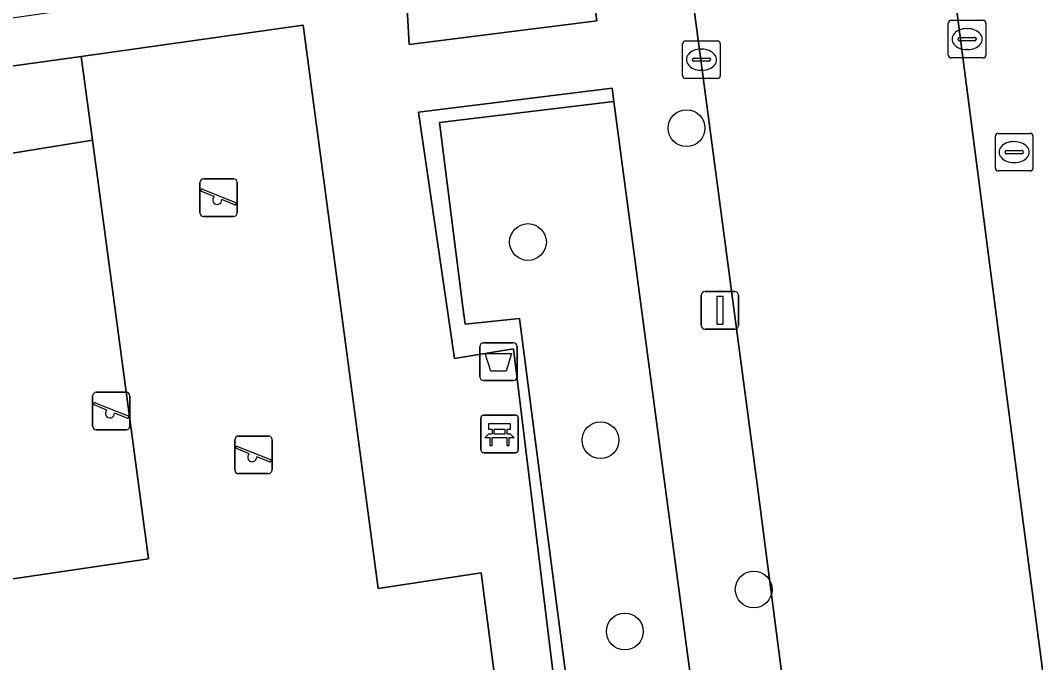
# Model space of a CAD drawing. Extents: x 161084 to 161928, y 385354 to 386522.
# Drawn here: x 161225.7 to 161252.7, y 385995.25 to 386012.33 of the extents above; entities that cross this region are included whole.
import ezdxf

# ---------------------------------------------------------------- set-up
doc = ezdxf.new("R2010")
doc.units = 0
for name, color, linetype in [('IMGEO_Afvalbak', 7, 'Continuous'), ('IMGEO_Bank', 7, 'Continuous'), ('IMGEO_Boom', 7, 'Continuous'), ('IMGEO_Brandkraan', 7, 'Continuous'), ('IMGEO_Groenvoorziening', 7, 'Continuous'), ('IMGEO_Haag', 7, 'Continuous'), ('IMGEO_Hek', 7, 'Continuous'), ('IMGEO_Kolk', 7, 'Continuous'), ('IMGEO_Lichtmast', 7, 'Continuous'), ('IMGEO_Rijbaan_lokaal_open', 7, 'Continuous'), ('IMGEO_Speelvoorziening', 7, 'Continuous'), ('IMGEO_Terreindeel_zand', 7, 'Continuous'), ('IMGEO_Voetpad_open', 7, 'Continuous')]:
    doc.layers.add(name, color=color, linetype=linetype)

msp = doc.modelspace()

# ---------------------------------------------------------------- linework, layer by layer
at = {"layer": 'IMGEO_Afvalbak'}
for p, q in [((161237.917, 386002.855), (161237.917, 386003.655)), ((161237.917, 386003.655), (161237.917, 386002.855)), ((161238.017, 386003.755), (161238.807, 386003.755)), ((161238.807, 386003.755), (161238.017, 386003.755)), ((161238.907, 386003.655), (161238.907, 386002.855)), ((161238.907, 386002.855), (161238.907, 386003.655)), ((161238.807, 386002.755), (161238.017, 386002.755)), ((161238.017, 386002.755), (161238.807, 386002.755))]:
    msp.add_line(p, q, dxfattribs=at)
msp.add_lwpolyline([(161238.06, 386003.469), (161238.764, 386003.469), (161238.615, 386002.999), (161238.209, 386002.999), (161238.06, 386003.469)], dxfattribs=at)
for centre, start, end in [((161238.017, 386003.655), 90, 180), ((161238.017, 386003.655), 90, 180), ((161238.807, 386003.655), 0, 90), ((161238.807, 386003.655), 360, 90), ((161238.017, 386002.855), 180, 270), ((161238.017, 386002.855), 180, 270), ((161238.807, 386002.855), 270, 0), ((161238.807, 386002.855), 270, 0)]:
    msp.add_arc(centre, 0.1, start, end, dxfattribs=at)
at = {"layer": 'IMGEO_Bank'}
for p, q in [((161238.016, 386001.834), (161238.857, 386001.834)), ((161238.857, 386001.834), (161238.016, 386001.834)), ((161238.941, 386001.759), (161238.941, 386000.918)), ((161238.941, 386000.918), (161238.941, 386001.759)), ((161237.941, 386000.909), (161237.941, 386001.75)), ((161237.941, 386001.75), (161237.941, 386000.909)), ((161238.638, 386001.232), (161238.245, 386001.232)), ((161238.25, 386001.34), (161238.25, 386001.446)), ((161238.294, 386001.446), (161238.294, 386001.34)), ((161238.582, 386001.452), (161238.3, 386001.452)), ((161238.3, 386001.334), (161238.582, 386001.334)), ((161238.588, 386001.34), (161238.588, 386001.446)), ((161238.632, 386001.446), (161238.632, 386001.34)), ((161238.866, 386000.834), (161238.025, 386000.834)), ((161238.025, 386000.834), (161238.866, 386000.834))]:
    msp.add_line(p, q, dxfattribs=at)
for points in [[(161238.244, 386001.452), (161238.158, 386001.452), (161238.158, 386001.613), (161238.721, 386001.613), (161238.721, 386001.452), (161238.638, 386001.452)], [(161238.188, 386001.232), (161238.046, 386001.232), (161238.158, 386001.334), (161238.244, 386001.334)], [(161238.238, 386001.225), (161238.238, 386001.018), (161238.195, 386001.018), (161238.195, 386001.225)], [(161238.638, 386001.334), (161238.721, 386001.334), (161238.833, 386001.232), (161238.694, 386001.232)], [(161238.688, 386001.225), (161238.688, 386001.018), (161238.644, 386001.018), (161238.644, 386001.225)]]:
    msp.add_lwpolyline(points, dxfattribs=at)
for centre, radius, start, end in [((161238.019, 386001.756), 0.0779, 92.4484, 184.2845), ((161238.019, 386001.756), 0.0779, 92.4484, 184.2845), ((161238.863, 386001.756), 0.0779, 2.4484, 94.2845), ((161238.863, 386001.756), 0.0779, 2.4484, 94.2845), ((161238.188, 386001.225), 0.00671, 2.8957, 87.1043), ((161238.245, 386001.225), 0.00671, 92.8957, 177.1043), ((161238.243, 386001.445), 0.00671, 2.8957, 87.1043), ((161238.243, 386001.341), 0.00671, 272.8957, 357.1043), ((161238.3, 386001.445), 0.00671, 92.8957, 177.1043), ((161238.3, 386001.341), 0.00671, 182.8957, 267.1043), ((161238.582, 386001.445), 0.00671, 2.8957, 87.1043), ((161238.582, 386001.341), 0.00671, 272.8957, 357.1043), ((161238.639, 386001.445), 0.00671, 92.8957, 177.1043), ((161238.639, 386001.341), 0.00671, 182.8957, 267.1043), ((161238.637, 386001.225), 0.00671, 2.8957, 87.1043), ((161238.694, 386001.225), 0.00671, 92.8957, 177.1043), ((161238.019, 386000.912), 0.0779, 182.4484, 274.2845), ((161238.019, 386000.912), 0.0779, 182.4484, 274.2845), ((161238.863, 386000.912), 0.0779, 272.4484, 4.2845), ((161238.863, 386000.912), 0.0779, 272.4484, 4.2845)]:
    msp.add_arc(centre, radius, start, end, dxfattribs=at)
at = {"layer": 'IMGEO_Boom'}
for centre in [(161243.416, 386009.464), (161239.198, 386006.436), (161241.125, 386001.164), (161245.202, 385997.197), (161241.772, 385996.08)]:
    msp.add_circle(centre, 0.489, dxfattribs=at)
at = {"layer": 'IMGEO_Brandkraan'}
for p, q in [((161251.704, 386009.326), (161252.556, 386009.326)), ((161251.629, 386008.4), (161251.629, 386009.252)), ((161252.117, 386009.106), (161252.142, 386009.106)), ((161252.63, 386009.252), (161252.63, 386008.4)), ((161251.888, 386008.82), (161251.888, 386008.832)), ((161252.326, 386008.783), (161251.928, 386008.783)), ((161251.931, 386008.869), (161252.329, 386008.869)), ((161252.372, 386008.832), (161252.372, 386008.82)), ((161252.14, 386008.546), (161252.115, 386008.546)), ((161252.556, 386008.326), (161251.704, 386008.326))]:
    msp.add_line(p, q, dxfattribs=at)
for points in [[(161251.704, 386009.326), (161252.556, 386009.326)], [(161251.629, 386008.4), (161251.629, 386009.252)], [(161252.63, 386009.252), (161252.63, 386008.4)], [(161252.556, 386008.326), (161251.704, 386008.326)]]:
    msp.add_lwpolyline(points, dxfattribs=at)
for centre, radius, start, end in [((161251.706, 386009.25), 0.0765, 91.552, 178.448), ((161251.706, 386009.25), 0.0765, 91.552, 178.448), ((161252.554, 386009.25), 0.0765, 1.552, 88.448), ((161252.554, 386009.25), 0.0765, 1.552, 88.448), ((161251.928, 386008.829), 0.0403, 85.8775, 175.7526), ((161251.925, 386008.819), 0.0366, 178.938, 274.7102), ((161252.329, 386008.826), 0.043, 264.8664, 352.4533), ((161252.333, 386008.831), 0.0386, 1.7309, 96.639), ((161251.706, 386008.402), 0.0765, 181.552, 268.448), ((161251.706, 386008.402), 0.0765, 181.552, 268.448), ((161252.554, 386008.402), 0.0765, 271.552, 358.448), ((161252.554, 386008.402), 0.0765, 271.552, 358.448)]:
    msp.add_arc(centre, radius, start, end, dxfattribs=at)
for centre, major_axis, ratio, start_param, end_param in [((161252.116, 386008.826), (-0.387, 0.002), 0.722429, 4.712389, 7.853982), ((161252.141, 386008.826), (-0.39, 0.002), 0.717154, 1.570796, 4.712389)]:
    msp.add_ellipse(centre, major_axis=major_axis, ratio=ratio, start_param=start_param, end_param=end_param, dxfattribs=at)
at = {"layer": 'IMGEO_Groenvoorziening'}
for points in [[(161235.912, 386013.916), (161236.037, 386011.685), (161241.032, 386012.318), (161240.25, 386017.971), (161219.851, 386015.193), (161220.291, 386011.785), (161220.321, 386011.653)], [(161227.613, 386009.142), (161227.314, 386011.372), (161217.326, 386009.985), (161217.467, 386008.992), (161212.298, 386008.276), (161212.225, 386008.064), (161212.177, 386007.929), (161216.123, 386006.289), (161216.199, 386006.404), (161218.056, 386007.592)], [(161244.204, 385989.767), (161240.921, 385989.403), (161239.542, 386000.026), (161238.973, 386004.406), (161237.523, 386004.255), (161237.465, 386004.705), (161236.843, 386009.614), (161241.481, 386010.174), (161241.439, 386010.528), (161236.286, 386009.889), (161237.247, 386003.336), (161238.814, 386003.593), (161240.629, 385988.712), (161244.281, 385989.183)], [(161236.843, 386009.614), (161237.465, 386004.705), (161237.523, 386004.255), (161238.973, 386004.406), (161239.542, 386000.026), (161240.921, 385989.403), (161244.204, 385989.767), (161242.838, 386000), (161241.481, 386010.174)], [(161222.904, 385997.1), (161229.105, 385998.013), (161227.613, 386009.142), (161218.056, 386007.592), (161216.199, 386006.404), (161216.123, 386006.289), (161215.531, 386004.888), (161214.577, 386002.451), (161213.79, 386000.065), (161214.258, 385997.596), (161215.1, 385995.369), (161222.192, 385987.272), (161222.478, 385984.789), (161224.493, 385984.986), (161225.021, 385980.891), (161225.1, 385980.893), (161225.179, 385980.896), (161224.632, 385985.142), (161222.639, 385984.856), (161222.297, 385987.258), (161224.217, 385987.505)]]:
    msp.add_lwpolyline(points, close=True, dxfattribs=at)
at = {"layer": 'IMGEO_Haag'}
msp.add_lwpolyline([(161244.204, 385989.767), (161240.921, 385989.403), (161239.542, 386000.026), (161238.973, 386004.406), (161237.523, 386004.255), (161237.465, 386004.705), (161236.843, 386009.614), (161241.481, 386010.174), (161241.439, 386010.528), (161236.286, 386009.889), (161237.247, 386003.336), (161238.814, 386003.593), (161240.629, 385988.712), (161244.281, 385989.183)], close=True, dxfattribs=at)
at = {"layer": 'IMGEO_Hek'}
msp.add_lwpolyline([(161227.613, 386009.142), (161218.056, 386007.592), (161216.199, 386006.404), (161212.225, 386008.064)], dxfattribs=at)
at = {"layer": 'IMGEO_Kolk'}
for p, q in [((161250.453, 386012.331), (161251.305, 386012.331)), ((161250.378, 386011.405), (161250.378, 386012.257)), ((161250.866, 386012.111), (161250.891, 386012.111)), ((161251.379, 386012.257), (161251.379, 386011.405)), ((161243.387, 386011.784), (161244.239, 386011.784)), ((161250.637, 386011.825), (161250.637, 386011.837)), ((161251.075, 386011.788), (161250.677, 386011.788)), ((161250.68, 386011.874), (161251.078, 386011.874)), ((161251.121, 386011.837), (161251.121, 386011.825)), ((161243.312, 386010.858), (161243.312, 386011.71)), ((161243.8, 386011.564), (161243.825, 386011.564)), ((161244.313, 386011.71), (161244.313, 386010.858)), ((161250.889, 386011.551), (161250.864, 386011.551)), ((161243.571, 386011.278), (161243.571, 386011.29)), ((161244.009, 386011.241), (161243.611, 386011.241)), ((161243.614, 386011.327), (161244.012, 386011.327)), ((161244.055, 386011.29), (161244.055, 386011.278)), ((161251.305, 386011.331), (161250.453, 386011.331)), ((161243.823, 386011.004), (161243.798, 386011.004)), ((161244.239, 386010.784), (161243.387, 386010.784))]:
    msp.add_line(p, q, dxfattribs=at)
for points in [[(161250.453, 386012.331), (161251.305, 386012.331)], [(161250.378, 386011.405), (161250.378, 386012.257)], [(161251.379, 386012.257), (161251.379, 386011.405)], [(161243.387, 386011.784), (161244.239, 386011.784)], [(161243.312, 386010.858), (161243.312, 386011.71)], [(161244.313, 386011.71), (161244.313, 386010.858)], [(161251.305, 386011.331), (161250.453, 386011.331)], [(161244.239, 386010.784), (161243.387, 386010.784)]]:
    msp.add_lwpolyline(points, dxfattribs=at)
for centre, radius, start, end in [((161250.455, 386012.255), 0.0765, 91.552, 178.448), ((161250.455, 386012.255), 0.0765, 91.552, 178.448), ((161251.303, 386012.255), 0.0765, 1.552, 88.448), ((161251.303, 386012.255), 0.0765, 1.552, 88.448), ((161243.389, 386011.708), 0.0765, 91.552, 178.448), ((161243.389, 386011.708), 0.0765, 91.552, 178.448), ((161244.237, 386011.708), 0.0765, 1.552, 88.448), ((161244.237, 386011.708), 0.0765, 1.552, 88.448), ((161250.677, 386011.834), 0.0403, 85.8775, 175.7526), ((161250.674, 386011.824), 0.0366, 178.938, 274.7102), ((161251.078, 386011.831), 0.043, 264.8664, 352.4533), ((161251.082, 386011.836), 0.0386, 1.7309, 96.639), ((161243.611, 386011.287), 0.0403, 85.8775, 175.7526), ((161243.608, 386011.277), 0.0366, 178.938, 274.7102), ((161244.012, 386011.284), 0.043, 264.8664, 352.4533), ((161244.016, 386011.289), 0.0386, 1.7309, 96.639), ((161250.455, 386011.407), 0.0765, 181.552, 268.448), ((161250.455, 386011.407), 0.0765, 181.552, 268.448), ((161251.303, 386011.407), 0.0765, 271.552, 358.448), ((161251.303, 386011.407), 0.0765, 271.552, 358.448), ((161243.389, 386010.86), 0.0765, 181.552, 268.448), ((161243.389, 386010.86), 0.0765, 181.552, 268.448), ((161244.237, 386010.86), 0.0765, 271.552, 358.448), ((161244.237, 386010.86), 0.0765, 271.552, 358.448)]:
    msp.add_arc(centre, radius, start, end, dxfattribs=at)
for centre, major_axis, ratio, start_param, end_param in [((161250.865, 386011.831), (-0.387, 0.002), 0.722429, 4.712389, 7.853982), ((161250.89, 386011.831), (-0.39, 0.002), 0.717154, 1.570796, 4.712389), ((161243.799, 386011.284), (-0.387, 0.002), 0.722429, 4.712389, 7.853982), ((161243.824, 386011.284), (-0.39, 0.002), 0.717154, 1.570796, 4.712389)]:
    msp.add_ellipse(centre, major_axis=major_axis, ratio=ratio, start_param=start_param, end_param=end_param, dxfattribs=at)
at = {"layer": 'IMGEO_Lichtmast'}
for p, q in [((161243.807, 386004.219), (161243.807, 386005.019)), ((161243.807, 386005.019), (161243.807, 386004.219)), ((161243.907, 386005.119), (161244.697, 386005.119)), ((161244.697, 386005.119), (161243.907, 386005.119)), ((161244.797, 386005.019), (161244.797, 386004.219)), ((161244.797, 386004.219), (161244.797, 386005.019)), ((161244.697, 386004.119), (161243.907, 386004.119)), ((161243.907, 386004.119), (161244.697, 386004.119))]:
    msp.add_line(p, q, dxfattribs=at)
msp.add_lwpolyline([(161244.227, 386004.994), (161244.377, 386004.994), (161244.377, 386004.244), (161244.227, 386004.244), (161244.227, 386004.994)], dxfattribs=at)
for centre, start, end in [((161243.907, 386005.019), 90, 180), ((161243.907, 386005.019), 90, 180), ((161244.697, 386005.019), 0, 90), ((161244.697, 386005.019), 360, 90), ((161243.907, 386004.219), 180, 270), ((161243.907, 386004.219), 180, 270), ((161244.697, 386004.219), 270, 0), ((161244.697, 386004.219), 270, 0)]:
    msp.add_arc(centre, 0.1, start, end, dxfattribs=at)
at = {"layer": 'IMGEO_Rijbaan_lokaal_open'}
msp.add_lwpolyline([(161249.423, 386021.68), (161242.542, 386020.763), (161242.869, 386018.293), (161245.293, 386000), (161247.029, 385986.607), (161253.859, 385987.625), (161252.249, 385999.936)], close=True, dxfattribs=at)
at = {"layer": 'IMGEO_Speelvoorziening'}
for p, q in [((161230.472, 386007.216), (161230.472, 386008.016)), ((161230.472, 386008.016), (161230.472, 386007.216)), ((161230.572, 386008.116), (161231.362, 386008.116)), ((161231.362, 386008.116), (161230.572, 386008.116)), ((161231.462, 386008.016), (161231.462, 386007.216)), ((161231.462, 386007.216), (161231.462, 386008.016)), ((161230.855, 386007.644), (161230.516, 386007.781)), ((161230.541, 386007.841), (161231.417, 386007.488)), ((161231.393, 386007.428), (161231.053, 386007.565)), ((161231.362, 386007.116), (161230.572, 386007.116)), ((161230.572, 386007.116), (161231.362, 386007.116)), ((161227.617, 386001.539), (161227.617, 386002.339)), ((161227.617, 386002.339), (161227.617, 386001.539)), ((161227.717, 386002.439), (161228.507, 386002.439)), ((161228.507, 386002.439), (161227.717, 386002.439)), ((161228.607, 386002.339), (161228.607, 386001.539)), ((161228.607, 386001.539), (161228.607, 386002.339)), ((161228, 386001.967), (161227.661, 386002.104)), ((161227.686, 386002.164), (161228.562, 386001.811)), ((161228.538, 386001.751), (161228.198, 386001.888)), ((161228.507, 386001.439), (161227.717, 386001.439)), ((161227.717, 386001.439), (161228.507, 386001.439)), ((161231.502, 386001.277), (161232.292, 386001.277)), ((161232.292, 386001.277), (161231.502, 386001.277)), ((161231.402, 386000.377), (161231.402, 386001.177)), ((161231.402, 386001.177), (161231.402, 386000.377)), ((161231.785, 386000.805), (161231.446, 386000.942)), ((161231.471, 386001.002), (161232.347, 386000.649)), ((161232.392, 386001.177), (161232.392, 386000.377)), ((161232.392, 386000.377), (161232.392, 386001.177)), ((161232.323, 386000.589), (161231.983, 386000.726)), ((161232.292, 386000.277), (161231.502, 386000.277)), ((161231.502, 386000.277), (161232.292, 386000.277))]:
    msp.add_line(p, q, dxfattribs=at)
for centre, radius, start, end in [((161230.572, 386008.016), 0.1, 90, 180), ((161230.572, 386008.016), 0.1, 90, 180), ((161231.362, 386008.016), 0.1, 0, 90), ((161231.362, 386008.016), 0.1, 360, 90), ((161230.529, 386007.811), 0.0327, 68.078, 248.078), ((161230.934, 386007.554), 0.12, 130.9928, 5.1632), ((161231.405, 386007.458), 0.0327, 248.078, 68.078), ((161230.572, 386007.216), 0.1, 180, 270), ((161230.572, 386007.216), 0.1, 180, 270), ((161231.362, 386007.216), 0.1, 270, 0), ((161231.362, 386007.216), 0.1, 270, 0), ((161227.717, 386002.339), 0.1, 90, 180), ((161227.717, 386002.339), 0.1, 90, 180), ((161228.507, 386002.339), 0.1, 0, 90), ((161228.507, 386002.339), 0.1, 360, 90), ((161227.674, 386002.134), 0.0327, 68.078, 248.078), ((161228.079, 386001.877), 0.12, 130.9928, 5.1632), ((161228.55, 386001.781), 0.0327, 248.078, 68.078), ((161227.717, 386001.539), 0.1, 180, 270), ((161227.717, 386001.539), 0.1, 180, 270), ((161228.507, 386001.539), 0.1, 270, 0), ((161228.507, 386001.539), 0.1, 270, 0), ((161231.502, 386001.177), 0.1, 90, 180), ((161231.502, 386001.177), 0.1, 90, 180), ((161232.292, 386001.177), 0.1, 0, 90), ((161232.292, 386001.177), 0.1, 360, 90), ((161231.459, 386000.972), 0.0327, 68.078, 248.078), ((161231.864, 386000.715), 0.12, 130.9928, 5.1632), ((161232.335, 386000.619), 0.0327, 248.078, 68.078), ((161231.502, 386000.377), 0.1, 180, 270), ((161231.502, 386000.377), 0.1, 180, 270), ((161232.292, 386000.377), 0.1, 270, 0), ((161232.292, 386000.377), 0.1, 270, 0)]:
    msp.add_arc(centre, radius, start, end, dxfattribs=at)
at = {"layer": 'IMGEO_Terreindeel_zand'}
msp.add_lwpolyline([(161227.613, 386009.142), (161229.105, 385998.013), (161222.904, 385997.1), (161224.217, 385987.505), (161239.03, 385989.412), (161239.003, 385989.6), (161237.955, 385997.637), (161235.213, 385997.221), (161233.217, 386012.205), (161227.314, 386011.372)], close=True, dxfattribs=at)
at = {"layer": 'IMGEO_Voetpad_open'}
for points in [[(161247.158, 386038.91), (161247.627, 386035.348), (161249.06, 386024.426), (161249.423, 386021.68), (161252.249, 385999.936), (161253.859, 385987.625), (161254.228, 385984.726), (161255.872, 385972.432), (161257.488, 385960.285), (161258.183, 385954.37), (161258.973, 385948.652), (161259.437, 385945.421), (161260.18, 385939.559), (161260.642, 385935.92), (161262.973, 385917.539)], [(161225.582, 385980.927), (161226.681, 385981.069), (161226.151, 385985.344), (161244.041, 385987.618), (161244.478, 385987.687), (161245.002, 385983.429), (161246.916, 385983.683), (161247.399, 385983.749), (161247.029, 385986.607), (161245.293, 386000), (161242.869, 386018.293)], [(161240.25, 386017.971), (161241.032, 386012.318), (161236.037, 386011.685), (161235.912, 386013.916)], [(161217.326, 386009.985), (161227.314, 386011.372), (161233.217, 386012.205), (161235.213, 385997.221), (161237.955, 385997.637), (161239.003, 385989.6), (161239.03, 385989.412), (161224.217, 385987.505)]]:
    msp.add_lwpolyline(points, dxfattribs=at)
msp.add_lwpolyline([(161244.204, 385989.767), (161244.281, 385989.183), (161240.629, 385988.712), (161238.814, 386003.593), (161237.247, 386003.336), (161236.286, 386009.889), (161241.439, 386010.528), (161241.481, 386010.174), (161242.838, 386000)], close=True, dxfattribs=at)

doc.saveas('drawing.dxf')
